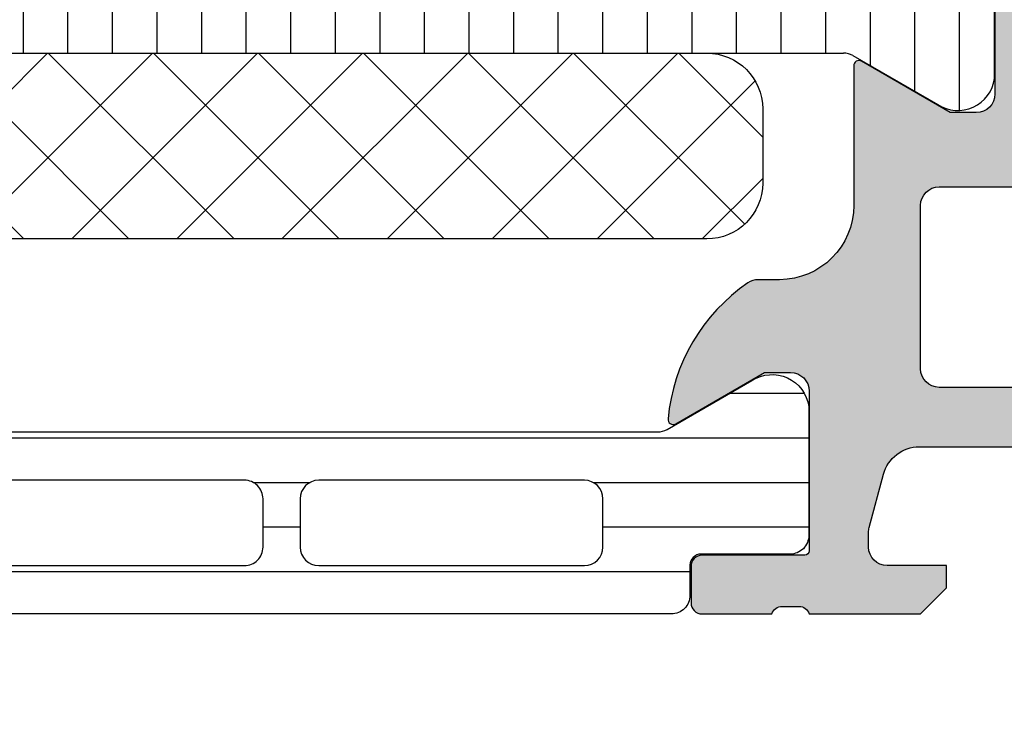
# Model space of a CAD drawing. Header units: millimetres. Extents: x 247761 to 294611, y 172579 to 236863.
# Tile 297 of 596: x 276250 to 276276, y 180468 to 180487. Entities that reach past the tile are written whole.
import ezdxf

# ---------------------------------------------------------------- set-up
doc = ezdxf.new("R2010")
doc.units = ezdxf.units.MM
for name, color, linetype in [('FASÁDA DETAILNÍ', 4, 'Continuous'), ('KOTY 50', 7, 'Continuous'), ('NOVA', 240, 'Continuous')]:
    doc.layers.add(name, color=color, linetype=linetype)
doc.styles.add('CS-ROMANS', font='romans.shx', dxfattribs={"width": 0.75, "oblique": 5})
doc.dimstyles.new('A_KÓTA_50', dxfattribs={"dimtxt": 110, "dimasz": 2, "dimexe": 100, "dimexo": 1500, "dimgap": 40, "dimtad": 1, "dimrnd": 1, "dimdsep": 46, "dimtxsty": 'CS-ROMANS', "dimblk": 'KOT_CARA20', "dimcen": 45, "dimse1": 1, "dimse2": 1, "dimclrd": 256, "dimclre": 256, "dimclrt": 256, "dimadec": 0, "dimazin": 0, "dimtfac": 1, "dimtix": 1, "dimtmove": 2, "dimatfit": 3, "dimldrblk": 'OBLIQUE', "dimfxl": 0, "dimtolj": 1, "dimarcsym": 0})

# ---------------------------------------------------------------- blocks, each defined once
blk = doc.blocks.new('A$C69D17D4D')
at = {"layer": 'FASÁDA DETAILNÍ'}
h = blk.add_hatch(color=256, dxfattribs=at)
edge = h.paths.add_edge_path()
edge.add_arc((1643.317992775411, 7164.499863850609), 0.500067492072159, 0.007732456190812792, 89.99226754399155)
edge.add_line((1643.318060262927, 7164.999931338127), (1639.318060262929, 7164.999931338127))
edge.add_arc((1639.318127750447, 7164.499863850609), 0.5000674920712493, 90.00773245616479, 179.9922675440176)
edge.add_line((1638.818060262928, 7164.499931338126), (1638.818060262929, 7163.199882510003))
edge.add_arc((1639.318097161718, 7163.199919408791), 0.5000369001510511, 180.0042279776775, 269.9957720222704)
edge.add_line((1639.31806026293, 7162.699882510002), (1639.818060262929, 7162.699882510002))
edge.add_line((1639.818060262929, 7162.699882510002), (1639.818060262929, 7163.699882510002))
edge.add_line((1639.818060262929, 7163.699882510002), (1641.318060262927, 7163.699882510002))
edge.add_arc((1641.318097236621, 7162.699919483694), 0.9999630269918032, -0.0021185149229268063, 90.00211851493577, ccw=False)
edge.add_line((1642.318060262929, 7162.69988251), (1642.318060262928, 7158.699882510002))
edge.add_arc((1641.317983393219, 7158.699959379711), 1.000076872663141, 270.00440397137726, 359.99559602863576, ccw=False)
edge.add_line((1641.318060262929, 7157.699882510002), (1639.818060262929, 7157.699882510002))
edge.add_line((1639.818060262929, 7157.699882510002), (1639.818060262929, 7158.699882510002))
edge.add_line((1639.818060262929, 7158.699882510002), (1639.318060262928, 7158.699882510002))
edge.add_arc((1639.318002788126, 7158.199939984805), 0.499942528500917, 89.99341311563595, 180.0065868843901)
edge.add_line((1638.818060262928, 7158.199882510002), (1638.818060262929, 7155.399894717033))
edge.add_arc((1639.31806026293, 7155.399894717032), 0.5000000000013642, 179.9999999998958, 269.9999999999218)
edge.add_line((1639.318060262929, 7154.899894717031), (1639.518060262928, 7154.899894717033))
edge.add_arc((1639.518060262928, 7155.399894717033), 0.5, 270, 360)
edge.add_line((1640.018060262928, 7155.399894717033), (1640.018060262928, 7155.899894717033))
edge.add_arc((1640.518095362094, 7155.899859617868), 0.5000351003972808, 90.00402178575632, 179.9959782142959, ccw=False)
edge.add_line((1640.518060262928, 7156.399894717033), (1641.318063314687, 7156.399894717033))
edge.add_arc((1641.318046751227, 7155.899878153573), 0.5000165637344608, 0.0018979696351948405, 89.99810203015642, ccw=False)
edge.add_line((1641.818063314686, 7155.899894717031), (1641.818063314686, 7124.599900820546))
edge.add_line((1641.818063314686, 7124.599900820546), (1641.38566668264, 7118.561443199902))
edge.add_arc((1640.386446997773, 7118.599899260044), 0.9999594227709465, 270.00000000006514, 357.79599713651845, ccw=False)
edge.add_line((1640.386446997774, 7117.599939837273), (1633.717994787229, 7117.599939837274))
edge.add_arc((1633.717994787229, 7118.099939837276), 0.500000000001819, 180.0000000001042, 269.99999999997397, ccw=False)
edge.add_line((1633.217994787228, 7118.099939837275), (1633.217994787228, 7118.999939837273))
edge.add_arc((1632.717994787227, 7118.999939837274), 0.5000000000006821, 359.9999999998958, 449.9999999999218)
edge.add_line((1632.717994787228, 7119.499939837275), (1631.317993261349, 7119.499939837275))
edge.add_arc((1631.050472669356, 7119.578776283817), 0.2788950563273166, 268.8354106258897, 343.5801235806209, ccw=False)
edge.add_line((1631.044804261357, 7119.299938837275), (1630.591210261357, 7119.299938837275))
edge.add_arc((1630.585549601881, 7119.578806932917), 0.2789255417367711, 196.4245945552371, 271.1628700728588, ccw=False)
edge.add_line((1630.318006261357, 7119.499939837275), (1628.437995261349, 7119.499939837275))
edge.add_arc((1628.437995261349, 7119.199939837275), 0.2999999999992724, 90, 180.0000000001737)
edge.add_line((1628.137995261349, 7119.199939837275), (1628.137995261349, 7118.219965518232))
edge.add_arc((1628.437995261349, 7118.219965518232), 0.3000000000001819, 180, 269.9999999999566)
edge.add_line((1628.437995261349, 7117.919965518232), (1631.197993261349, 7117.919965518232))
edge.add_arc((1631.197993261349, 7117.799965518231), 0.1200000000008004, 0, 89.99999999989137, ccw=False)
edge.add_line((1631.317993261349, 7117.799965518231), (1631.317993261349, 7113.499939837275))
edge.add_arc((1630.817993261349, 7113.499939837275), 0.5, -90, 0, ccw=False)
edge.add_line((1630.817993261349, 7112.999939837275), (1630.11799326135, 7112.999939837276))
edge.add_line((1630.11799326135, 7112.999939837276), (1627.725172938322, 7114.381435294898))
edge.add_arc((1627.656113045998, 7114.261820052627), 0.1381197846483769, 60.00000000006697, 180)
edge.add_line((1627.517993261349, 7114.261820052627), (1627.51799326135, 7110.499939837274))
edge.add_arc((1625.517993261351, 7110.499939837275), 1.999999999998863, 269.99999999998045, 359.99999999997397, ccw=False)
edge.add_line((1625.51799326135, 7108.499939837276), (1624.949997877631, 7108.499939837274))
edge.add_arc((1624.949997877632, 7107.999939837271), 0.5000000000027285, 90.00000000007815, 124.479071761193)
edge.add_arc((1627.497471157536, 7104.29044123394), 4.999999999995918, 124.4790717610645, 174.6507719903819)
edge.add_arc((1622.656119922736, 7104.738059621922), 0.1381197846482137, 172.297562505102, 299.9999999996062)
edge.add_line((1622.725179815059, 7104.618444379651), (1625.118000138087, 7105.999939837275))
edge.add_line((1625.118000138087, 7105.999939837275), (1625.818000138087, 7105.999939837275))
edge.add_arc((1625.818000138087, 7105.499939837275), 0.5, 0, 90, ccw=False)
edge.add_line((1626.318000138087, 7105.499939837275), (1626.318000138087, 7101.199914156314))
edge.add_arc((1626.19800013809, 7101.199914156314), 0.1199999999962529, -90, 0, ccw=False)
edge.add_line((1626.19800013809, 7101.079914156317), (1623.43800213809, 7101.079914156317))
edge.add_arc((1623.438002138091, 7100.779914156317), 0.3000000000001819, 90.00000000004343, 180)
edge.add_line((1623.138002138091, 7100.779914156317), (1623.138002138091, 7099.799939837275))
edge.add_arc((1623.438002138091, 7099.799939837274), 0.3000000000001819, 179.9999999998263, 269.9999999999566)
edge.add_line((1623.43800213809, 7099.499939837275), (1625.318013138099, 7099.499939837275))
edge.add_arc((1625.585556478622, 7099.421072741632), 0.2789255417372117, 88.83712992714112, 163.5754054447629, ccw=False)
edge.add_line((1625.591217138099, 7099.699940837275), (1626.044811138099, 7099.699940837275))
edge.add_arc((1626.050479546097, 7099.421103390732), 0.2788950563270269, 16.419876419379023, 91.16458937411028, ccw=False)
edge.add_line((1626.318000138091, 7099.499939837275), (1629.318058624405, 7099.499939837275))
edge.add_line((1629.318058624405, 7099.499939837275), (1630.018161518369, 7100.200012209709))
edge.add_line((1630.018161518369, 7100.200012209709), (1630.01816151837, 7100.800018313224))
edge.add_line((1630.01816151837, 7100.800018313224), (1628.418155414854, 7100.800018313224))
edge.add_arc((1628.418164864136, 7101.300027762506), 0.5000094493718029, 180.0010827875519, 269.99891721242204, ccw=False)
edge.add_line((1627.918155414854, 7101.300018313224), (1627.918155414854, 7101.695446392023))
edge.add_arc((1628.418155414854, 7101.695446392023), 0.4999999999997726, 164.9999999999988, 180, ccw=False)
edge.add_line((1627.935192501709, 7101.824855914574), (1628.319401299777, 7103.258742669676))
edge.add_arc((1629.285327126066, 7102.999923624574), 1.000000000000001, 89.99999999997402, 165.0000000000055, ccw=False)
edge.add_line((1629.285327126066, 7103.999923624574), (1635.018149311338, 7103.999923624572))
edge.add_line((1635.018149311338, 7103.999923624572), (1635.018149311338, 7100.800018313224))
edge.add_line((1635.018149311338, 7100.800018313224), (1634.218161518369, 7100.800018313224))
edge.add_line((1634.218161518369, 7100.800018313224), (1634.218161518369, 7100.200012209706))
edge.add_line((1634.218161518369, 7100.200012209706), (1635.430594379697, 7099.500030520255))
edge.add_line((1635.430594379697, 7099.500030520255), (1636.518149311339, 7099.500030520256))
edge.add_line((1636.518149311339, 7099.500030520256), (1636.518149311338, 7114.499939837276))
edge.add_arc((1637.018149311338, 7114.499939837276), 0.5000000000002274, 90, 180, ccw=False)
edge.add_line((1637.018149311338, 7114.999939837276), (1642.818060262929, 7114.999939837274))
edge.add_arc((1642.818060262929, 7115.999939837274), 1, 269.999999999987, 360)
edge.add_line((1643.818060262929, 7115.999939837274), (1643.818060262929, 7164.499931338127))
edge = h.paths.add_edge_path(flags=16)
edge.add_line((1634.218161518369, 7105.599923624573), (1629.81816151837, 7105.599923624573))
edge.add_arc((1629.81816151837, 7106.099923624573), 0.5, 180, 270, ccw=False)
edge.add_line((1629.31816151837, 7106.099923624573), (1629.318161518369, 7110.499923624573))
edge.add_arc((1629.818161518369, 7110.499923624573), 0.5, 90, 180, ccw=False)
edge.add_line((1629.818161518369, 7110.999923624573), (1634.218161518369, 7110.999923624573))
edge.add_arc((1634.218161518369, 7110.499923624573), 0.5, 0, 90, ccw=False)
edge.add_line((1634.718161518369, 7110.499923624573), (1634.718161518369, 7106.099923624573))
edge.add_arc((1634.218161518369, 7106.099923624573), 0.5, -90, 0, ccw=False)
h = blk.add_hatch(dxfattribs=at)
h.set_pattern_fill('LINIE', color=256, scale=1.2, angle=90, style=0)
h.set_pattern_definition([(90, (19.28296211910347, -0.6246130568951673), (-1.2, 7.347638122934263e-17), [])])
edge = h.paths.add_edge_path()
edge.add_arc((1628.407976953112, 7118.190741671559), 0.2999999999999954, -179.99792470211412, -89.99792470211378, ccw=False)
edge.add_line((1628.107976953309, 7118.190730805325), (1628.107948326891, 7119.00106213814))
edge.add_arc((1627.607951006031, 7119.001046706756), 0.4999973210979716, 0.001768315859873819, 90.0023822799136)
edge.add_line((1627.607930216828, 7119.501044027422), (1626.7668579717, 7119.502364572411))
edge.add_arc((1626.7668579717, 7119.702364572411), 0.1999999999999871, -179.99999999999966, -89.99999999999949, ccw=False)
edge.add_line((1626.5668579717, 7119.702364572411), (1626.5668579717, 7123.8023645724))
edge.add_arc((1626.0668579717, 7123.8023645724), 0.5000000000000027, -5.216109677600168e-13, 89.99999999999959)
edge.add_line((1626.0668579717, 7124.3023645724), (1625.236108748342, 7124.302364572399))
edge.add_arc((1625.236108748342, 7123.3023645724), 0.9999999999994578, 90.00000000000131, 164.9999999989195)
edge.add_line((1624.270182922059, 7123.56118361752), (1624.066857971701, 7122.8023645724))
edge.add_line((1624.0668579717, 7122.8023645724), (1625.0668579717, 7122.8023645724))
edge.add_line((1625.0668579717, 7122.8023645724), (1625.0668579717, 7120.502364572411))
edge.add_arc((1624.062731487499, 7120.504073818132), 1.004127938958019, -89.76591227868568, -0.09753001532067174, ccw=False)
edge.add_line((1624.066833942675, 7119.499954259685), (1621.066955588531, 7119.499954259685))
edge.add_arc((1621.070983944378, 7120.504073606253), 1.004127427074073, 180.0975179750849, 269.77014032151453, ccw=False)
edge.add_line((1620.0668579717, 7120.502364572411), (1620.0668579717, 7122.8023645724))
edge.add_line((1620.0668579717, 7122.8023645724), (1621.0668579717, 7122.8023645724))
edge.add_line((1621.0668579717, 7122.8023645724), (1620.863533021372, 7123.56118361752))
edge.add_arc((1619.897607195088, 7123.3023645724), 1.000000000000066, 15.00000000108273, 89.99999999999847)
edge.add_line((1619.897607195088, 7124.3023645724), (1619.0668579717, 7124.3023645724))
edge.add_arc((1619.0668579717, 7123.8023645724), 0.4999999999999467, 89.99999999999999, 180)
edge.add_line((1618.5668579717, 7123.8023645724), (1618.5668579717, 7119.702364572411))
edge.add_arc((1618.362684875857, 7119.704093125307), 0.2041804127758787, -88.8441310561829, -0.4850610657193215, ccw=False)
edge.add_line((1618.366803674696, 7119.499954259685), (1592.525436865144, 7119.499931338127))
edge.add_arc((1592.525452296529, 7118.999934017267), 0.4999973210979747, 90.00176831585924, 180.002382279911)
edge.add_line((1592.025454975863, 7118.999913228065), (1592.025483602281, 7118.18958189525))
edge.add_arc((1591.725483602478, 7118.189571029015), 0.299999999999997, -89.9979247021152, 0.0020752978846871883, ccw=False)
edge.add_line((1591.725494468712, 7117.889571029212), (1589.325496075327, 7117.889816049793))
edge.add_arc((1589.325511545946, 7117.389820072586), 0.499995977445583, 90.00177281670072, 180.0023777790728)
edge.add_line((1588.825515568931, 7117.389799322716), (1588.825642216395, 7113.913257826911))
edge.add_arc((1589.815455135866, 7114.055604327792), 0.99999607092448, 188.1836833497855, 302.7290913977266)
edge.add_line((1590.356120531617, 7113.214371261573), (1592.639729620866, 7114.532923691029))
edge.add_arc((1592.88974527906, 7114.099920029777), 0.5000000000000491, 90.00213520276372, 120.00207189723, ccw=False)
edge.add_line((1592.889726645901, 7114.599920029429), (1627.243995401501, 7114.60100634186))
edge.add_arc((1627.244012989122, 7114.10100634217), 0.5000000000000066, 60.00207869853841, 90.00201539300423, ccw=False)
edge.add_line((1627.493997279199, 7114.534028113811), (1629.777701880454, 7113.215641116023))
edge.add_arc((1630.318306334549, 7114.056913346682), 0.9999960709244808, 237.2750591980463, 351.8204672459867)
edge.add_line((1631.308129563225, 7113.914638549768), (1631.308002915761, 7117.391180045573))
edge.add_arc((1630.808006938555, 7117.391164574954), 0.4999959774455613, 0.001772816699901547, 90.00237777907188)
edge.add_line((1630.807986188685, 7117.891160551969), (1628.407987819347, 7117.890741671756))
edge = h.paths.add_edge_path(flags=16)
edge.add_line((1604.216864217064, 7117.700466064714), (1604.216864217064, 7116.400471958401))
edge.add_arc((1603.716867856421, 7116.400468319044), 0.4999963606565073, -90.00041704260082, 0.00041704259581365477, ccw=False)
edge.add_line((1603.716864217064, 7115.900471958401), (1594.86687032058, 7115.900471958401))
edge.add_arc((1594.866866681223, 7116.400468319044), 0.4999963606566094, -180.000417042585, -89.99958295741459, ccw=False)
edge.add_line((1594.36687032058, 7116.400471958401), (1594.36687032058, 7117.700466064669))
edge.add_arc((1594.866870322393, 7117.700482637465), 0.5000000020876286, 90.00000020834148, 180.0018991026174, ccw=False)
edge.add_line((1594.866870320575, 7118.200482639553), (1603.716864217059, 7118.200482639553))
edge.add_arc((1603.716864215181, 7117.700482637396), 0.5000000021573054, -0.0018990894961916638, 89.99999978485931, ccw=False)
edge = h.paths.add_edge_path(flags=16)
edge.add_arc((1614.416870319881, 7117.700482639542), 0.4999999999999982, -2.2737367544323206e-13, 90.000000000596, ccw=False)
edge.add_line((1614.916870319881, 7117.700482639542), (1614.916870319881, 7116.40047195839))
edge.add_arc((1614.416870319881, 7116.40047195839), 0.4999999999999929, -90.00000000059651, -2.8421709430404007e-13, ccw=False)
edge.add_line((1614.416870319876, 7115.90047195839), (1605.71686421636, 7115.90047195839))
edge.add_arc((1605.716864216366, 7116.40047195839), 0.5000000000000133, 180.0000000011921, 269.99999999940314, ccw=False)
edge.add_line((1605.216864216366, 7116.40047195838), (1605.216864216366, 7117.700482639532))
edge.add_arc((1605.716864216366, 7117.700482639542), 0.5000000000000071, 90.0000000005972, 180.0000000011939, ccw=False)
edge.add_line((1605.716864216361, 7118.200482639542), (1614.416870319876, 7118.200482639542))
edge = h.paths.add_edge_path(flags=16)
edge.add_arc((1616.416866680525, 7116.400468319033), 0.4999963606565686, -180.00041704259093, -89.99958295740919, ccw=False)
edge.add_line((1615.916870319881, 7116.40047195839), (1615.916870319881, 7117.700466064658))
edge.add_arc((1616.416870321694, 7117.700482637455), 0.5000000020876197, 90.00000020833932, 180.0018991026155, ccw=False)
edge.add_line((1616.416870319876, 7118.200482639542), (1625.26687947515, 7118.200482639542))
edge.add_arc((1625.266879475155, 7117.700497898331), 0.4999847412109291, -6.252776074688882e-13, 90.00000000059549, ccw=False)
edge.add_line((1625.766864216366, 7117.700497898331), (1625.766864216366, 7116.400487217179))
edge.add_arc((1625.266848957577, 7116.400487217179), 0.5000152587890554, -90.00000000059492, 1.0800249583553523e-12, ccw=False)
edge.add_line((1625.266848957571, 7115.90047195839), (1616.416870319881, 7115.90047195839))
h = blk.add_hatch(dxfattribs=at)
h.set_pattern_fill('NETZ', color=256, scale=2, angle=45, style=0)
h.set_pattern_definition([(45, (1610.066983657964, 7114.599196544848), (-1.414213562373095, 1.414213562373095), []), (135, (1610.066983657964, 7114.599196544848), (-1.414213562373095, -1.414213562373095), [])])
h.paths.add_polyline_path([(1623.566983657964, 7109.599196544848, 0.4142135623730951), (1625.066983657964, 7111.099196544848), (1625.066983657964, 7113.099196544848, 0.4142135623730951), (1623.566983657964, 7114.599196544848), (1596.566983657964, 7114.599196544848, 0.4142135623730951), (1595.066983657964, 7113.099196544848), (1595.066983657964, 7111.099196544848, 0.4142135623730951), (1596.566983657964, 7109.599196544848)])
h = blk.add_hatch(dxfattribs=at)
h.set_pattern_fill('_USER', color=256, scale=1.2, angle=180, style=0, pattern_type=0)
h.set_pattern_definition([(180, (1626.318060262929, 7099.499931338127), (-1.469551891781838e-16, -1.2), [])])
edge = h.paths.add_edge_path()
edge.add_line((1622.493950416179, 7104.46694312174), (1624.777607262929, 7105.785412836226))
edge.add_arc((1625.318242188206, 7104.944160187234), 0.9999960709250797, 8.181608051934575, 122.72701609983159, ccw=False)
edge.add_line((1626.308060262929, 7105.086470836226), (1626.308060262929, 7101.609929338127))
edge.add_arc((1625.808064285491, 7101.609926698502), 0.4999959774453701, -90.00030248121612, 0.0003024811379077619, ccw=False)
edge.add_line((1625.808061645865, 7101.109930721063), (1623.408063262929, 7101.11026267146))
edge.add_arc((1623.408063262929, 7100.810262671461), 0.2999999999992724, 90.00000000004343, 180.0000000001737)
edge.add_line((1623.108063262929, 7100.81026267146), (1623.108063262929, 7099.999931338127))
edge.add_arc((1622.608065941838, 7099.999928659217), 0.4999973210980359, -90.00030698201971, 0.0003069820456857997, ccw=False)
edge.add_line((1622.608063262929, 7099.499931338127), (1592.525588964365, 7099.499931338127))
edge.add_arc((1592.525586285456, 7099.999928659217), 0.4999973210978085, 179.9996930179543, 270.00030698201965, ccw=False)
edge.add_line((1592.025588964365, 7099.999931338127), (1592.025588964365, 7100.81026267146))
edge.add_arc((1591.725588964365, 7100.810262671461), 0.2999999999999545, 359.9999999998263, 450)
edge.add_line((1591.725588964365, 7101.11026267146), (1589.325590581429, 7101.109930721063))
edge.add_arc((1589.325587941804, 7101.609926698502), 0.4999959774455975, 179.9996975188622, 270.000302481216, ccw=False)
edge.add_line((1588.825591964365, 7101.609929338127), (1588.825591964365, 7105.086470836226))
edge.add_arc((1589.815410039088, 7104.944160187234), 0.9999960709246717, 57.27298390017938, 171.8183919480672, ccw=False)
edge.add_line((1590.356044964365, 7105.785412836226), (1592.639701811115, 7104.46694312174))
edge.add_arc((1592.889701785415, 7104.89995583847), 0.5000000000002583, 240.0000034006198, 269.9999400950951)
edge.add_line((1592.889701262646, 7104.39995583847), (1622.243950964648, 7104.39995583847))
edge.add_arc((1622.243950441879, 7104.89995583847), 0.5000000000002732, 270.0000599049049, 299.9999965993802)
edge = h.paths.add_edge_path(flags=16)
edge.add_line((1601.917233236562, 7103.099945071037), (1594.767208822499, 7103.099929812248))
edge.add_arc((1594.767252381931, 7102.599886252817), 0.5000435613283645, 90.00499110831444, 179.9950088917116)
edge.add_line((1594.267208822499, 7102.599929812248), (1594.267208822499, 7101.299921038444))
edge.add_arc((1594.767221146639, 7101.299948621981), 0.5000123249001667, 180.0031607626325, 269.9985877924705)
edge.add_line((1594.767208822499, 7100.799936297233), (1601.917233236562, 7100.799936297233))
edge.add_arc((1601.917189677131, 7101.299979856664), 0.5000435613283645, 270.0049911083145, 359.9950088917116)
edge.add_line((1602.417233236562, 7101.299936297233), (1602.417233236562, 7102.599945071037))
edge.add_arc((1601.917189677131, 7102.599901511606), 0.5000435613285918, 0.00499110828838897, 89.99500889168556)
edge = h.paths.add_edge_path(flags=16)
edge.add_line((1620.267232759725, 7103.099945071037), (1613.117206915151, 7103.099945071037))
edge.add_arc((1613.117250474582, 7102.599901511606), 0.5000435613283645, 90.00499110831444, 179.9950088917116)
edge.add_line((1612.617206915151, 7102.599945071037), (1612.617206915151, 7101.299936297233))
edge.add_arc((1613.117250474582, 7101.299979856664), 0.5000435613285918, 180.0049911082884, 269.9950088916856)
edge.add_line((1613.117206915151, 7100.799936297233), (1620.267232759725, 7100.799936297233))
edge.add_arc((1620.267189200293, 7101.299979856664), 0.5000435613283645, 270.0049911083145, 359.9950088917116)
edge.add_line((1620.767232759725, 7101.299936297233), (1620.767232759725, 7102.599945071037))
edge.add_arc((1620.267189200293, 7102.599901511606), 0.5000435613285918, 0.00499110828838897, 89.99500889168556)
edge = h.paths.add_edge_path(flags=16)
edge.add_line((1611.117206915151, 7103.099945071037), (1603.917233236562, 7103.099945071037))
edge.add_arc((1603.917182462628, 7102.599995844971), 0.4999492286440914, 89.99418114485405, 180.0058188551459)
edge.add_line((1603.417233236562, 7102.599945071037), (1603.417233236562, 7101.299936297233))
edge.add_arc((1603.917182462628, 7101.299885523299), 0.4999492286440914, 179.9941811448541, 270.0058188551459)
edge.add_line((1603.917233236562, 7100.799936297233), (1611.117206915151, 7100.799936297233))
edge.add_arc((1611.117257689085, 7101.299885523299), 0.4999492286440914, 269.9941811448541, 360.005818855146)
edge.add_line((1611.617206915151, 7101.299936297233), (1611.617206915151, 7102.599945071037))
edge.add_arc((1611.117257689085, 7102.599995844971), 0.4999492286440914, 359.9941811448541, 450.0058188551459)
for p, q in [((1631.308129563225, 7113.914638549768), (1631.308002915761, 7117.391180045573)), ((1592.889726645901, 7114.599920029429), (1627.243995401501, 7114.601006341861)), ((1627.493997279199, 7114.534028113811), (1629.777701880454, 7113.215641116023))]:
    blk.add_line(p, q, dxfattribs=at)
blk.add_lwpolyline([(1631.317993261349, 7117.799965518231), (1631.317993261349, 7113.499939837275, -0.414213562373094), (1630.817993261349, 7112.999939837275), (1630.11799326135, 7112.999939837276), (1627.725172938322, 7114.381435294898, 0.5773502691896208), (1627.517993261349, 7114.261820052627), (1627.51799326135, 7110.499939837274, -0.4142135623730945), (1625.51799326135, 7108.499939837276), (1624.949997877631, 7108.499939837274, 0.1515887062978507), (1624.666945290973, 7108.412106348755, 0.2224807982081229), (1622.519246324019, 7104.756571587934, 0.6230654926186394), (1622.725179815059, 7104.618444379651), (1625.118000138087, 7105.999939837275), (1625.818000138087, 7105.999939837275, -0.414213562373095), (1626.318000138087, 7105.499939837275), (1626.318000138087, 7101.199914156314, -0.414213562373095), (1626.19800013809, 7101.079914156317), (1623.43800213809, 7101.079914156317, 0.414213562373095), (1623.138002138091, 7100.779914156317), (1623.138002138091, 7099.799939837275, 0.414213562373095), (1623.43800213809, 7099.499939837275), (1625.318013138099, 7099.499939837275, -0.3381811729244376), (1625.591217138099, 7099.699940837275), (1626.044811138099, 7099.699940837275, -0.338212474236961), (1626.318000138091, 7099.499939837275), (1629.318058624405, 7099.499939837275), (1630.018161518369, 7100.200012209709), (1630.01816151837, 7100.800018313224), (1628.418155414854, 7100.800018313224, -0.4142024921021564), (1627.918155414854, 7101.300018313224), (1627.918155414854, 7101.695446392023, -0.06554346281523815), (1627.935192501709, 7101.824855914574), (1628.319401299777, 7103.258742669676, -0.339454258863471), (1629.285327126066, 7103.999923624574), (1635.018149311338, 7103.999923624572)], format="xyb", dxfattribs=at)
for points in [[(1596.566983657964, 7114.599196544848), (1623.566983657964, 7114.599196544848, -0.414213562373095), (1625.066983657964, 7113.099196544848), (1625.066983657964, 7111.099196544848, -0.414213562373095), (1623.566983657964, 7109.599196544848), (1596.566983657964, 7109.599196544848, -0.414213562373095), (1595.066983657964, 7111.099196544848), (1595.066983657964, 7113.099196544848, -0.414213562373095)], [(1634.218161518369, 7105.599923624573), (1629.81816151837, 7105.599923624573, -0.4142135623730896), (1629.31816151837, 7106.099923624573), (1629.318161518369, 7110.499923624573, -0.4142135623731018), (1629.818161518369, 7110.999923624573), (1634.218161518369, 7110.999923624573, -0.4142135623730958), (1634.718161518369, 7110.499923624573), (1634.718161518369, 7106.099923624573, -0.4142135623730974)], [(1622.493950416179, 7104.46694312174), (1624.777607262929, 7105.785412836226, -0.5460410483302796), (1626.308060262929, 7105.086470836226), (1626.308060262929, 7101.609929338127, -0.414216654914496), (1625.808061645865, 7101.109930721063), (1623.408063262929, 7101.11026267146, 0.414213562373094), (1623.108063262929, 7100.81026267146), (1623.108063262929, 7099.999931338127, -0.414216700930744), (1622.608063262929, 7099.499931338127), (1592.525588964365, 7099.499931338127, -0.414216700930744), (1592.025588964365, 7099.999931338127), (1592.025588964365, 7100.81026267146, 0.414213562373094), (1591.725588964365, 7101.11026267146), (1589.325590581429, 7101.109930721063, -0.4142166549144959), (1588.825591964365, 7101.609929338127), (1588.825591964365, 7105.086470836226, -0.5460410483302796), (1590.356044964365, 7105.785412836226), (1592.639701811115, 7104.46694312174, 0.1316522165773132), (1592.889701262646, 7104.39995583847), (1622.243950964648, 7104.39995583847, 0.1316522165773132)], [(1611.117206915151, 7103.099945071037), (1603.917233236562, 7103.099945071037, 0.4142730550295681), (1603.417233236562, 7102.599945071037), (1603.417233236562, 7101.299936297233, 0.4142730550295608), (1603.917233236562, 7100.799936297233), (1611.117206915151, 7100.799936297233, 0.4142730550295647), (1611.617206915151, 7101.299936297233), (1611.617206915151, 7102.599945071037, 0.414273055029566)], [(1620.267232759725, 7103.099945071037), (1613.117206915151, 7103.099945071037, 0.414162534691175), (1612.617206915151, 7102.599945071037), (1612.617206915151, 7101.299936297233, 0.4141625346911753), (1613.117206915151, 7100.799936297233), (1620.267232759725, 7100.799936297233, 0.4141625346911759), (1620.767232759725, 7101.299936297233), (1620.767232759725, 7102.599945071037, 0.4141625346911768)]]:
    blk.add_lwpolyline(points, format="xyb", close=True, dxfattribs=at)
for centre, radius, start, end in [((1627.244012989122, 7114.10100634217), 0.5000000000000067, 60.00207869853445, 90.00201539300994), ((1630.318306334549, 7114.056913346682), 0.999996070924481, 237.2750591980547, 351.8204672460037)]:
    blk.add_arc(centre, radius, start, end, dxfattribs=at)
blk = doc.blocks.new('KOT_CARA20')
for p, q in [((0, 20), (0, -20)), ((0, 1.77635683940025e-15), (14.14213562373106, 14.14213562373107)), ((0, 1.77635683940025e-15), (-14.14213562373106, -14.14213562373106))]:
    blk.add_line(p, q)
blk = doc.blocks.new('*D449')
at = {"layer": 'Defpoints', "color": 0, "ltscale": 5, "transparency": 16777216}
for p in [(276300.5174116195, 181175.6389768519), (276060.5174116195, 181025.8952978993), (276300.5174116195, 178444.5928794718)]:
    blk.add_point(p, dxfattribs=at)
at = {"layer": 'KOTY 50', "lineweight": -2, "ltscale": 5, "transparency": 16777216}
blk.add_line((276062.5174116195, 178444.5928794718), (276298.5174116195, 178444.5928794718), dxfattribs=at)
at = {"layer": 'KOTY 50', "lineweight": -2, "ltscale": 5, "transparency": 16777216, "xscale": 2, "yscale": 2, "zscale": 2, "rotation": 180}
blk.add_blockref('KOT_CARA20', (276060.5174116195, 178444.5928794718), dxfattribs=at)
at = {"layer": 'KOTY 50', "lineweight": -2, "ltscale": 5, "transparency": 16777216, "xscale": 2, "yscale": 2, "zscale": 2}
blk.add_blockref('KOT_CARA20', (276300.5174116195, 178444.5928794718), dxfattribs=at)
at = {"layer": 'KOTY 50', "ltscale": 5, "transparency": 16777216, "insert": (276462.2123544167, 178535.4317706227), "char_height": 110, "attachment_point": 5, "style": 'CS-ROMANS'}
blk.add_mtext('\\A1;240', dxfattribs=at)
blk = doc.blocks.new('_OBLIQUE')
at = {"color": 0, "linetype": 'ByBlock', "ltscale": 15}
blk.add_line((-0.5, -0.5), (0.5, 0.5), dxfattribs=at)

msp = doc.modelspace()

# ---------------------------------------------------------------- block references
at = {"layer": 'NOVA', "ltscale": 300}
msp.add_blockref('A$C69D17D4D', (274644.5174331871, 173371.2585875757), dxfattribs=at)

# ---------------------------------------------------------------- dimensions: what is measured, and where the dimension line sits
at = {"layer": 'KOTY 50', "ltscale": 5}
dim = msp.add_linear_dim(base=(276300.5174116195, 178444.5928794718), p1=(276060.5174116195, 181025.8952978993), p2=(276300.5174116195, 181175.6389768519), dimstyle='A_KÓTA_50', dxfattribs=at)
dim.commit()
dim.dimension.update_dxf_attribs({"geometry": '*D449', "text_midpoint": (276462.2123544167, 178535.4317706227), "dimtype": 128})

doc.saveas('drawing.dxf')
